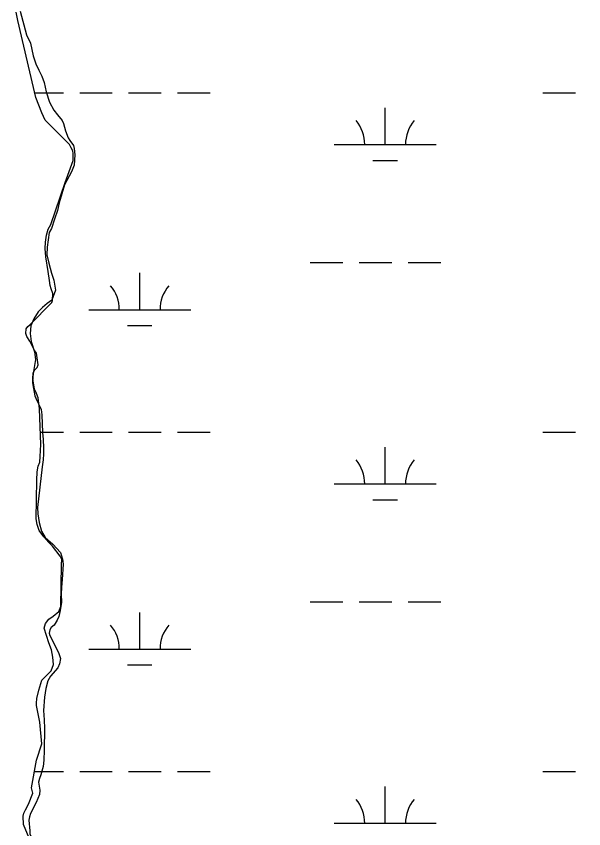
# Model space of a CAD drawing. Extents: x 3161564 to 3199464, y 849354 to 874788.
# Drawn here: x 3177035 to 3177591, y 865645 to 866442 of the extents above; entities that cross this region are included whole.
import ezdxf

# ---------------------------------------------------------------- set-up
doc = ezdxf.new("R2010")
doc.units = 0
for name, color, linetype in [('V-SITE-VEGE', 7, 'Continuous'), ('V-TOPO-SHOR', 7, 'Continuous'), ('V-WETL-SWMP', 7, 'Continuous')]:
    doc.layers.add(name, color=color, linetype=linetype)

msp = doc.modelspace()

# ---------------------------------------------------------------- linework, layer by layer
at = {"layer": 'V-SITE-VEGE'}
for points in [[(3177038.273000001, 866447.069999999), (3177044.663000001, 866423.778999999), (3177048.415000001, 866415.559999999), (3177051.299000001, 866403.226999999), (3177053.801000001, 866395.1309999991), (3177056.677000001, 866389.1529999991), (3177059.800000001, 866383.3019999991), (3177061.805000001, 866377.0739999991), (3177064.062000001, 866367.9809999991), (3177067.316000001, 866357.7669999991), (3177071.318000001, 866349.9239999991), (3177075.060000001, 866345.194999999), (3177079.680000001, 866339.7159999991), (3177080.929000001, 866336.8529999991), (3177082.809000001, 866329.6259999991), (3177085.562000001, 866322.9019999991), (3177087.063000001, 866320.0389999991), (3177090.682000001, 866315.060999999), (3177091.433000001, 866312.319999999), (3177091.941000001, 866305.964999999), (3177091.208000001, 866295.868999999), (3177088.849000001, 866289.263999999), (3177081.892000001, 866276.6649999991), (3177076.686000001, 866259.0889999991), (3177074.951000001, 866251.608999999), (3177071.973000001, 866243.1309999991), (3177068.996000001, 866233.903999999), (3177066.882000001, 866230.0399999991), (3177064.912000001, 866215.5809999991), (3177064.422000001, 866208.1039999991), (3177066.429000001, 866199.7599999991), (3177069.186000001, 866190.0419999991), (3177071.564000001, 866183.0669999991), (3177073.073000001, 866173.4739999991), (3177069.600000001, 866163.7479999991), (3177064.744000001, 866160.251999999), (3177060.265000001, 866156.5079999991), (3177055.909000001, 866152.1399999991), (3177051.682000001, 866145.153999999), (3177048.950000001, 866138.2999999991), (3177048.214000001, 866131.067999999), (3177049.222000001, 866122.971999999), (3177052.353000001, 866112.881999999), (3177053.611000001, 866105.2819999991), (3177051.385000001, 866093.814999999), (3177050.895000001, 866088.3309999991), (3177050.654000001, 866082.5979999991), (3177051.409000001, 866077.1179999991), (3177052.919000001, 866069.8879999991), (3177054.793000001, 866065.158999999), (3177056.791000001, 866061.1739999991), (3177058.917000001, 866056.3159999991), (3177059.548000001, 866051.207999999), (3177060.197000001, 866033.765999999), (3177060.955000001, 866027.0399999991), (3177061.2150000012, 866018.935999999), (3177061.225000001, 866012.9559999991), (3177060.986000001, 866007.0989999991), (3177059.8740000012, 866000.243999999), (3177055.448000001, 865960.3609999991), (3177055.581000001, 865954.0059999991), (3177056.964000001, 865945.6569999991), (3177059.468000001, 865937.189999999), (3177062.968000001, 865930.961999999), (3177070.579000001, 865924.2449999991), (3177078.066000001, 865916.1569999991), (3177079.946000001, 865909.8039999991), (3177080.702000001, 865904.6969999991), (3177079.602000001, 865889.616999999), (3177078.865000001, 865882.3879999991), (3177078.504000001, 865875.532999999), (3177078.762000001, 865867.682999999), (3177077.530000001, 865859.332999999), (3177076.168000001, 865853.4739999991), (3177074.802000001, 865849.981999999), (3177071.693000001, 865845.1179999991), (3177068.707000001, 865842.621999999), (3177067.339000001, 865840.376999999), (3177066.720000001, 865837.2579999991), (3177067.347000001, 865834.8949999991), (3177076.096000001, 865818.086999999), (3177077.974000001, 865812.2289999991), (3177077.108000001, 865807.2449999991), (3177075.373000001, 865803.1279999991), (3177068.279000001, 865795.1449999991), (3177065.670000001, 865790.405999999), (3177063.564000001, 865782.7999999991), (3177062.204000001, 865774.449999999), (3177061.350000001, 865761.4879999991), (3177061.987000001, 865752.1429999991), (3177062.2490000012, 865743.792999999), (3177062.032000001, 865722.3629999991), (3177061.549000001, 865712.515999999)], [(3177061.549000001, 865712.515999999), (3177060.935000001, 865706.408999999), (3177058.827000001, 865698.1799999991), (3177057.338000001, 865694.6909999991), (3177056.472000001, 865691.2009999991), (3177057.605000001, 865683.1009999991), (3177057.238000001, 865679.113999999), (3177054.133000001, 865671.011999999), (3177048.665000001, 865660.4069999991), (3177047.426000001, 865657.1669999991), (3177046.807000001, 865653.7999999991), (3177047.944000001, 865643.334999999), (3177047.948000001, 865640.344999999), (3177050.574000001, 865634.366999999), (3177053.072000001, 865630.8809999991), (3177056.566000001, 865626.5269999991), (3177058.444000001, 865620.5469999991), (3177058.418000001, 865620.4659999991), (3182198.164000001, 865620.4659999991)]]:
    msp.add_lwpolyline(points, dxfattribs=at)
at = {"layer": 'V-TOPO-SHOR'}
for points in [[(3177041.378000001, 865657.6909999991), (3177042.122000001, 865660.6839999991), (3177043.613000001, 865663.925999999), (3177046.719000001, 865669.5369999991), (3177050.938000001, 865680.2599999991), (3177049.435000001, 865685.4909999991), (3177054.506000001, 865712.790999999), (3177059.714000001, 865728.748999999), (3177057.689000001, 865749.9289999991), (3177054.549000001, 865766.3729999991), (3177054.297000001, 865768.4899999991), (3177054.913000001, 865772.976999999), (3177056.646000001, 865781.2039999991), (3177059.747000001, 865790.9299999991), (3177068.705000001, 865800.2899999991), (3177070.937000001, 865806.523999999), (3177070.554000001, 865813.748999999), (3177069.174000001, 865820.726999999), (3177066.544000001, 865827.824999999), (3177061.914000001, 865841.898999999), (3177063.402000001, 865846.760999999), (3177066.386000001, 865850.753999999), (3177070.867000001, 865853.8749999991), (3177076.344000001, 865858.493999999), (3177078.205000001, 865863.2329999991), (3177078.891000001, 865904.479999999), (3177079.133000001, 865909.216999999), (3177077.634000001, 865912.5769999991), (3177070.142000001, 865922.2869999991), (3177066.399000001, 865926.0179999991), (3177061.531000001, 865931.4949999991), (3177056.910000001, 865937.8429999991), (3177055.032000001, 865943.6969999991), (3177054.029000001, 865949.1789999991), (3177054.719000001, 865987.187999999), (3177055.081000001, 865995.287999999), (3177055.946000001, 866000.7699999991), (3177057.559000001, 866004.886999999), (3177058.049000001, 866010.368999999), (3177058.530000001, 866021.9589999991), (3177057.3570000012, 866057.0989999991), (3177055.968000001, 866067.9369999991), (3177054.467000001, 866072.1719999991), (3177052.591000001, 866076.2799999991), (3177050.709000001, 866086.621999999), (3177051.321000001, 866092.229999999), (3177052.812000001, 866095.346999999), (3177055.1780000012, 866097.4689999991), (3177056.171000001, 866100.2109999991), (3177054.285000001, 866111.6739999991), (3177052.1610000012, 866115.033999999), (3177047.7860000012, 866123.2529999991), (3177045.038000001, 866127.858999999), (3177043.914000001, 866130.9739999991), (3177044.280000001, 866135.5839999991), (3177045.896000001, 866137.8309999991), (3177047.889000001, 866139.327999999), (3177069.538000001, 866161.292999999), (3177070.034000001, 866163.4119999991), (3177070.521000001, 866170.2669999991), (3177068.770000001, 866174.6249999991), (3177067.7690000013, 866178.1129999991), (3177067.013000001, 866182.7229999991), (3177065.878000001, 866191.567999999), (3177063.490000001, 866206.018999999), (3177062.854000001, 866214.118999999), (3177063.093000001, 866220.3489999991), (3177064.330000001, 866227.452999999), (3177065.942000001, 866233.312999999), (3177068.426000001, 866237.9269999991), (3177082.572000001, 866279.0709999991), (3177090.391000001, 866300.515999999), (3177090.504000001, 866307.4929999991), (3177090.002000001, 866309.9859999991), (3177088.503000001, 866313.0989999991), (3177086.629000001, 866316.086999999), (3177083.133000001, 866319.944999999), (3177080.513000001, 866322.307999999), (3177076.895000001, 866325.9169999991), (3177063.042000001, 866339.9759999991), (3177059.665000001, 866347.324999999), (3177053.912000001, 866362.143999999), (3177036.103000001, 866437.8809999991), (3177034.595000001, 866445.9809999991)], [(3177048.767000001, 865632.4069999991), (3177041.763000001, 865649.716999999), (3177041.378000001, 865657.6909999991)]]:
    msp.add_lwpolyline(points, dxfattribs=at)
at = {"layer": 'V-WETL-SWMP'}
for p, q in [((3177036.1050384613, 866437.8825456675), (3177034.5980373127, 866445.9805453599)), ((3177053.9130427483, 866362.144546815), (3177036.1050384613, 866437.8825456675)), ((3177052.808273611, 866366.8431644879), (3177080.725122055, 866366.8431644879)), ((3177059.667039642, 866347.3245459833), (3177053.9130427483, 866362.144546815)), ((3177096.725108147, 866366.8431644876), (3177128.7250803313, 866366.8431644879)), ((3177144.7250664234, 866366.8431644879), (3177176.7250386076, 866366.8431644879)), ((3177192.7250246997, 866366.8431644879), (3177224.724996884, 866366.8431644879)), ((3177550.6327135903, 866366.8431644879), (3177582.6326857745, 866366.8431644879)), ((3177063.043037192, 866339.9775453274), (3177059.667039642, 866347.3245459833)), ((3177396.040871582, 866316.1011676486), (3177396.040854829, 866352.1011654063)), ((3177076.8960196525, 866325.9165406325), (3177063.043037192, 866339.9775453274)), ((3177080.5150150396, 866322.3085393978), (3177076.8960196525, 866325.9165406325)), ((3177083.135011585, 866319.9445384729), (3177080.5150150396, 866322.3085393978)), ((3177086.630007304, 866316.0875373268), (3177083.135011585, 866319.9445384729)), ((3177088.5040054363, 866313.0995368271), (3177086.630007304, 866316.0875373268)), ((3177346.0409150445, 866316.1011676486), (3177446.0408281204, 866316.1011676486)), ((3177090.0040042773, 866309.9865365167), (3177088.5040054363, 866313.0995368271)), ((3177090.5060045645, 866307.4945365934), (3177090.0040042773, 866309.9865365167)), ((3177090.39200801, 866300.5165375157), (3177090.5060045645, 866307.4945365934)), ((3177082.573031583, 866279.0715438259), (3177090.39200801, 866300.5165375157)), ((3177384.0408891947, 866300.6701686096), (3177408.040868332, 866300.6701686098)), ((3177068.4280753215, 866237.9275555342), (3177082.573031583, 866279.0715438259)), ((3177065.9430817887, 866233.3135572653), (3177068.4280753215, 866237.9275555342)), ((3177063.096092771, 866220.3495602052), (3177064.3320873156, 866227.4545587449)), ((3177064.3320873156, 866227.4545587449), (3177065.9430817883, 866233.3135572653)), ((3177062.856096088, 866214.1185610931), (3177063.096092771, 866220.3495602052)), ((3177063.492098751, 866206.019561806), (3177062.856096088, 866214.1185610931)), ((3177065.8811013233, 866191.5685624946), (3177063.492098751, 866206.019561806)), ((3177322.63298911, 866200.6691748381), (3177354.6329612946, 866200.6691748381)), ((3177370.6329473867, 866200.6691748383), (3177402.632919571, 866200.6691748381)), ((3177418.6329056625, 866200.6691748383), (3177450.6328778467, 866200.6691748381)), ((3177067.015103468, 866182.7225630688), (3177065.8811013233, 866191.5685624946)), ((3177155.5691559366, 866154.23917773), (3177155.5691391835, 866190.239175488)), ((3177067.770104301, 866178.1125632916), (3177067.015103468, 866182.7225630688)), ((3177068.772104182, 866174.6255632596), (3177067.770104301, 866178.1125632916)), ((3177070.5231031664, 866170.266562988), (3177068.772104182, 866174.6255632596)), ((3177069.5401090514, 866161.2925645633), (3177070.0351072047, 866163.412564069)), ((3177070.0351072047, 866163.412564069), (3177070.5231031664, 866170.266562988)), ((3177047.8901569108, 866139.3285773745), (3177069.5401090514, 866161.2925645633)), ((3177105.569199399, 866154.23917773), (3177205.5691124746, 866154.2391777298)), ((3177045.8981610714, 866137.8305784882), (3177047.8901569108, 866139.3285773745)), ((3177143.569173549, 866138.8081786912), (3177167.5691526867, 866138.8081786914)), ((3177043.91516771, 866130.9735802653), (3177044.2821649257, 866135.58557952)), ((3177045.041167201, 866127.860580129), (3177043.91516771, 866130.9735802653)), ((3177044.2821649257, 866135.58557952), (3177045.8981610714, 866137.8305784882)), ((3177047.7891645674, 866123.2535794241), (3177045.041167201, 866127.860580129)), ((3177052.1631607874, 866115.0355784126), (3177047.7891645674, 866123.2535794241)), ((3177054.286158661, 866111.6745778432), (3177052.1631607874, 866115.0355784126)), ((3177056.1721607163, 866100.2125783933), (3177054.286158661, 866111.6745778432)), ((3177055.1801637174, 866097.4695791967), (3177056.1721607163, 866100.2125783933)), ((3177050.7101765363, 866086.622582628), (3177051.324172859, 866092.2305816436)), ((3177051.324172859, 866092.2305816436), (3177052.8151688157, 866095.3485805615)), ((3177052.8151688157, 866095.3485805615), (3177055.1801637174, 866097.4695791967)), ((3177052.5941780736, 866076.2815830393), (3177050.7101765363, 866086.622582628)), ((3177054.4701767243, 866072.1725826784), (3177052.5941780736, 866076.2815830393)), ((3177055.9711760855, 866067.9375825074), (3177054.4701767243, 866072.1725826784)), ((3177057.358178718, 866057.0985832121), (3177055.9711760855, 866067.9375825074)), ((3177058.5321930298, 866021.9595870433), (3177057.358178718, 866057.0985832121)), ((3177058.1242966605, 866034.1681852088), (3177080.7252768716, 866034.1681852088)), ((3177096.725262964, 866034.1681852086), (3177128.7252351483, 866034.1681852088)), ((3177144.72522124, 866034.1681852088), (3177176.725193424, 866034.1681852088)), ((3177192.7251795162, 866034.1681852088), (3177224.7251517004, 866034.1681852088)), ((3177550.6328684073, 866034.1681852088), (3177582.6328405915, 866034.1681852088)), ((3177058.0511992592, 866010.3705887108), (3177058.5321930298, 866021.9595870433)), ((3177396.0410263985, 865983.4261883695), (3177396.0410096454, 866019.4261861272)), ((3177055.9472073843, 866000.7715908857), (3177057.5612026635, 866004.886589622)), ((3177057.5612026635, 866004.886589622), (3177058.0511992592, 866010.3705887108)), ((3177055.0832114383, 865995.287591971), (3177055.9472073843, 866000.7715908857)), ((3177054.721215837, 865987.1875931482), (3177055.0832114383, 865995.287591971)), ((3177054.030234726, 865949.1795982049), (3177054.721215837, 865987.1875931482)), ((3177346.0410698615, 865983.4261883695), (3177446.040982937, 865983.4261883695)), ((3177384.0410440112, 865967.9951893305), (3177408.041023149, 865967.9951893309)), ((3177055.0352355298, 865943.69759842), (3177054.030234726, 865949.1795982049)), ((3177056.9132349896, 865937.8435982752), (3177055.0352355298, 865943.69759842)), ((3177061.5332299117, 865931.495596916), (3177056.9132349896, 865937.8435982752)), ((3177066.401223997, 865926.0195953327), (3177061.5332299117, 865931.495596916)), ((3177070.145219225, 865922.2875940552), (3177066.401223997, 865926.0195953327)), ((3177077.63621072, 865912.5785917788), (3177070.145219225, 865922.2875940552)), ((3177079.1362096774, 865909.2165914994), (3177077.63621072, 865912.5785917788)), ((3177078.894212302, 865904.4805922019), (3177079.1362096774, 865909.2165914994)), ((3177078.20823269, 865863.2325976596), (3177078.8942123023, 865904.4805922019)), ((3177322.6331439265, 865867.9941955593), (3177354.633116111, 865867.9941955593)), ((3177370.6331022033, 865867.9941955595), (3177402.6330743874, 865867.9941955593)), ((3177418.633060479, 865867.9941955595), (3177450.6330326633, 865867.9941955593)), ((3177076.346238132, 865858.4945991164), (3177078.20823269, 865863.2325976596)), ((3177066.389259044, 865850.7546047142), (3177070.870249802, 865853.8756022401)), ((3177070.870249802, 865853.8756022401), (3177076.346238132, 865858.4945991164)), ((3177155.5693107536, 865821.5641984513), (3177155.569294, 865857.5641962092)), ((3177061.9162709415, 865841.899607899), (3177063.404266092, 865846.7616066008)), ((3177063.404266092, 865846.7616066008), (3177066.389259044, 865850.7546047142)), ((3177066.54726944, 865827.825607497), (3177061.9162709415, 865841.899607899)), ((3177069.1752681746, 865820.7266071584), (3177066.54726944, 865827.825607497)), ((3177070.5562690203, 865813.7506073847), (3177069.1752681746, 865820.7266071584)), ((3177105.5693542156, 865821.5641984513), (3177205.569267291, 865821.5641984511)), ((3177070.940271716, 865806.5236081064), (3177070.5562690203, 865813.7506073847)), ((3177068.7072784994, 865800.289609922), (3177070.940271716, 865806.5236081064)), ((3177143.5693283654, 865806.1331994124), (3177167.5693075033, 865806.1331994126)), ((3177059.749298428, 865790.9306152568), (3177068.7072784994, 865800.289609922)), ((3177056.648308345, 865781.2056179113), (3177059.749298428, 865790.9306152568)), ((3177054.915315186, 865772.9786197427), (3177056.648308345, 865781.2056179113)), ((3177054.2993183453, 865768.4916205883), (3177054.915315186, 865772.9786197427)), ((3177054.5513188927, 865766.3736207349), (3177054.2993183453, 865768.4916205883)), ((3177057.6913210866, 865749.9296213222), (3177054.5513188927, 865766.3736207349)), ((3177059.717327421, 865728.7486230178), (3177057.691321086, 865749.9296213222)), ((3177054.507343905, 865712.7906274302), (3177059.717327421, 865728.7486230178)), ((3177049.4383654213, 865685.4926331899), (3177054.507343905, 865712.7906274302)), ((3177052.4095199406, 865701.49320593), (3177080.7254316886, 865701.49320593)), ((3177096.725417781, 865701.4932059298), (3177128.7253899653, 865701.49320593)), ((3177144.7253760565, 865701.49320593), (3177176.7253482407, 865701.49320593)), ((3177192.725334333, 865701.49320593), (3177224.725306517, 865701.49320593)), ((3177550.633023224, 865701.49320593), (3177582.632995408, 865701.49320593)), ((3177050.9413652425, 865680.261633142), (3177049.4383654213, 865685.4926331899)), ((3177396.0411812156, 865650.7512090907), (3177396.041164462, 865686.7512068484)), ((3177046.7213775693, 865669.5386364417), (3177050.9413652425, 865680.261633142)), ((3177043.614385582, 865663.9266385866), (3177046.7213775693, 865669.5386364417)), ((3177042.123389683, 865660.6836396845), (3177043.614385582, 865663.9266385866)), ((3177041.380392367, 865657.692640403), (3177042.123389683, 865660.6836396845)), ((3177041.7663954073, 865649.7176412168), (3177041.380392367, 865657.692640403)), ((3177048.770391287, 865632.4066401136), (3177041.7663954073, 865649.7176412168)), ((3177346.041224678, 865650.7512090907), (3177446.0411377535, 865650.7512090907))]:
    msp.add_line(p, q, dxfattribs=at)
for centre, radius, start, end in [((3177340.7979832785, 866316.5759708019), 35.24628790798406, 359.2281793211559, 40.771837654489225), ((3177451.2837594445, 866316.5759708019), 35.24628790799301, 139.2281775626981, 180.77183589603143), ((3177100.3262676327, 866154.7139808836), 35.24628790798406, 359.2281793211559, 40.771837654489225), ((3177210.8120437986, 866154.7139808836), 35.24628790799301, 139.2281775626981, 180.77183589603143), ((3177340.7981380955, 865983.9009915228), 35.24628790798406, 359.2281793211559, 40.771837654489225), ((3177451.283914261, 865983.9009915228), 35.24628790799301, 139.2281775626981, 180.77183589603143), ((3177100.326422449, 865822.0390016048), 35.24628790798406, 359.2281793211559, 40.771837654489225), ((3177210.812198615, 865822.0390016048), 35.24628790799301, 139.2281775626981, 180.77183589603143), ((3177340.798292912, 865651.226012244), 35.24628790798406, 359.2281793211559, 40.771837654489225), ((3177451.2840690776, 865651.226012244), 35.24628790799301, 139.2281775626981, 180.77183589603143)]:
    msp.add_arc(centre, radius, start, end, dxfattribs=at)

doc.saveas('drawing.dxf')
